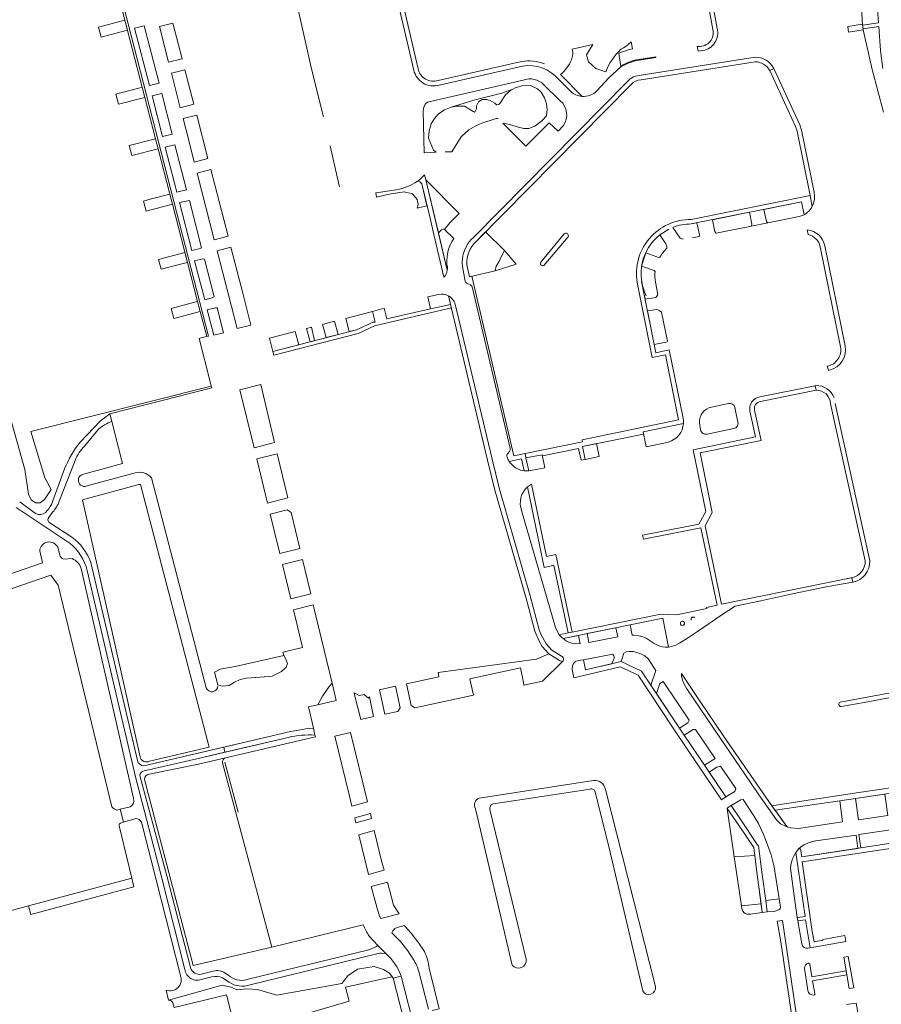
# Model space of a CAD drawing. Header units: metres. Extents: x 209813 to 223847, y 571801 to 587119.
# Tile 465 of 656: x 214012 to 214329, y 581135 to 581497. Entities that reach past the tile are written whole.
import ezdxf

# ---------------------------------------------------------------- set-up
doc = ezdxf.new("R2010")
doc.units = ezdxf.units.M
for name, color, linetype, lineweight in [('B-RO-GK-BESCHOEIING-G', 8, 'GK-BESCHOEIING', 0), ('B-RO-GR-BEPLANTING_CULTUUR_BOSPLANTSOEN-GV', 8, 'Continuous', 0), ('B-RO-GR-BEPLANTING_CULTUUR_HEESTERS-GV', 8, 'Continuous', 0), ('B-RO-GR-BEPLANTING_CULTUUR_ROOS-GV', 8, 'Continuous', 0), ('B-RO-GR-BOS_GEMENGD-GV', 8, 'Continuous', 0), ('B-RO-GR-GRAS-GV', 8, 'Continuous', 0), ('B-RO-KW-KUNSTWERK_DEK-GV', 8, 'Continuous', 0), ('B-RO-OG-TERREIN_CULTUURSCHEIDING-GV', 8, 'Continuous', 0), ('B-RO-OG-WATER_GREPPEL-GV', 8, 'Continuous', 0), ('B-RO-VH-VERHARDING_HALFVERHARDING-GV', 8, 'Continuous', 0), ('B-RO-VH-VERHARDING_OPEN-GV', 8, 'Continuous', 0), ('B-RO-VH-VERHARDING_TEGEL-GV', 8, 'Continuous', 0)]:
    doc.layers.add(name, color=color, linetype=linetype, lineweight=lineweight)
doc.linetypes.add('GK-BESCHOEIING', pattern='A,30,-5,[1,NLCS.shx,S=1,R=0,X=0,Y=0],-5', length=40)

msp = doc.modelspace()

# ---------------------------------------------------------------- linework, layer by layer
at = {"layer": 'B-RO-GK-BESCHOEIING-G', "flags": 128}
for points in [[(214101.922, 581554.83), (214103.094, 581549.214), (214107.988, 581529.627), (214113.045, 581508.426), (214119.262, 581480.837), (214121.562, 581471.371), (214124.036, 581461.682)], [(214188.338, 581460.972), (214187.502, 581460.98), (214182.297, 581459.305), (214180.024, 581458.3), (214177.486, 581456.806), (214174.72, 581454.303), (214171.178, 581448.721), (214168.726, 581448.779)], [(214129.928, 581435.837), (214129.107, 581439.502), (214126.503, 581450.927)], [(214079.537, 581380.357), (214081.097, 581380.779)], [(214082.285, 581364.023), (214078.262, 581380.012), (214079.537, 581380.357)], [(214082.678, 581362.46), (214082.285, 581364.023)], [(214092.643, 581205.623), (214087.724, 581224.017)]]:
    msp.add_lwpolyline(points, dxfattribs=at)
at = {"layer": 'B-RO-GR-BEPLANTING_CULTUUR_BOSPLANTSOEN-GV', "flags": 128}
msp.add_lwpolyline([(214304.404, 581574.892), (214307.741, 581557.95), (214321.845, 581503.266), (214322.281, 581495.736), (214322.333, 581495.4), (214328.2, 581496.249), (214327.888, 581501.162), (214328.029, 581504.384), (214327.905, 581505.831), (214327.328, 581508.217), (214326.962, 581509.196), (214325.617, 581511.511), (214324.718, 581512.713), (214322.528, 581516.446), (214320.983, 581519.994), (214317.311, 581531.091), (214312.407, 581550.652), (214307.141, 581573.395), (214306.744, 581575.419)], close=True, dxfattribs=at)
msp.add_lwpolyline([(214068.609, 581135.445), (214069.022, 581133.812), (214088.276, 581138.456), (214092.01, 581123.949), (214133.413, 581136.062), (214132.097, 581141.271), (214149.277, 581145.098), (214148.25, 581146.46), (214146.052, 581147.754), (214142.687, 581148.849), (214136.487, 581147.82), (214132.94, 581145.465), (214130.718, 581142.645), (214106.85, 581138.292), (214099.752, 581140.377), (214095.641, 581140.602), (214092.261, 581140.32), (214089.895, 581141.222), (214086.797, 581141.955), (214067.051, 581136.522)], dxfattribs=at)
at = {"layer": 'B-RO-GR-BEPLANTING_CULTUUR_BOSPLANTSOEN-GV'}
msp.add_lwpolyline([(214067.051, 581136.522, -0.319999), (214068.609, 581135.445)], format="xyb", dxfattribs=at)
at = {"layer": 'B-RO-GR-BEPLANTING_CULTUUR_HEESTERS-GV', "flags": 128}
for points in [[(214300.835, 581425.562), (214299.879, 581430.32), (214286.025, 581427.546), (214286.999, 581423.079), (214287.432, 581422.604), (214299.021, 581424.922)], [(214280.747, 581426.489), (214267.116, 581423.759), (214267.732, 581420.496), (214268.032, 581419.387), (214268.491, 581418.815), (214281.507, 581421.419), (214281.556, 581422.149)], [(214187.119, 581404.957), (214194.88, 581407.34), (214190.575, 581412.437), (214189.34, 581410.1), (214188.64, 581408.43), (214187.538, 581406.594)], [(214142.065, 581389.995), (214132.279, 581387.444), (214133.403, 581382.544), (214136.204, 581383.269), (214142.313, 581385.98), (214143.014, 581386.087)], [(214245.704, 581377.856), (214250.103, 581378.627), (214250.405, 581378.795), (214250.54, 581378.985), (214248.359, 581389.771), (214247.488, 581390.355), (214246.649, 581390.658), (214243.22, 581390.196)], [(214125.041, 581380.381), (214129.475, 581381.528), (214128.12, 581386.36), (214123.663, 581385.201)], [(214104.13, 581380.162), (214105.36, 581375.288), (214114.9, 581377.756), (214113.596, 581382.604)], [(214117.824, 581383.695), (214119.139, 581378.853), (214120.768, 581379.275), (214119.544, 581384.139)], [(214224.484, 581341.318), (214219.259, 581340.242), (214220.245, 581335.539), (214225.424, 581336.591)], [(214198.505, 581336.063), (214199.53, 581331.32), (214200.294, 581331.443), (214205.45, 581332.469), (214204.437, 581337.254)], [(214236.82, 581274.588), (214237.606, 581270.856), (214238.232, 581270.831), (214239.998, 581270.592), (214241.458, 581270.199), (214242.712, 581269.676), (214245.654, 581267.801), (214247.725, 581266.798), (214248.749, 581266.536), (214249.719, 581266.438), (214250.897, 581266.443), (214248.822, 581277.023)], [(214221.687, 581268.071), (214232.268, 581270.26), (214231.581, 581273.524), (214220.991, 581271.375)], [(214213.961, 581268.359), (214214.376, 581268.144), (214215.433, 581267.85), (214216.73, 581267.697), (214218.461, 581267.666), (214217.816, 581270.731), (214212.15, 581269.581), (214213.406, 581268.646)], [(214109.404, 581263.388), (214091.53, 581259.257), (214085.989, 581258.249), (214083.954, 581257.172), (214085.161, 581252.488), (214086.829, 581252.097), (214089.299, 581252.298), (214091.302, 581253.5), (214093.338, 581254.501), (214095.707, 581254.935), (214102.316, 581255.536), (214105.153, 581255.67), (214108.557, 581257.473), (214110.26, 581259.009), (214110.727, 581260.411), (214110.059, 581262.248)], [(214197.43, 581253.977), (214197.77, 581252.462), (214204.549, 581253.885), (214211.975, 581261.1), (214210.831, 581261.543), (214206.908, 581264.01), (214202.323, 581262.047), (214166.145, 581257.08), (214166.506, 581255.519), (214154.606, 581252.905), (214156.274, 581244.92), (214157.586, 581244.102), (214179.195, 581248.749), (214177.88, 581254.748), (214196.437, 581258.81)], [(214127.161, 581253.193), (214126.058, 581251.92), (214123.712, 581248.333), (214121.987, 581245.204), (214128.73, 581246.723)], [(214146.523, 581241.722), (214151.407, 581242.773), (214152.283, 581244.074), (214150.569, 581252.018), (214144.591, 581250.705)], [(214140.899, 581248.063), (214140.554, 581247.664), (214138.945, 581248.952), (214137.11, 581248.63), (214135.303, 581249.607), (214135.514, 581248.325), (214137.7, 581239.825), (214142.451, 581240.847)], [(214133.453, 581212.101), (214134.465, 581207.909), (214140.173, 581209.478), (214134.005, 581234.979), (214128.248, 581233.665)], [(214275.123, 581189.186), (214282.707, 581189.72), (214282.339, 581192.618), (214276.897, 581200.613), (214272.519, 581206.964), (214272.731, 581205.327)], [(214141.256, 581205.159), (214135.51, 581203.579), (214135.957, 581201.726), (214141.651, 581203.292)], [(214140.548, 581182.701), (214146.374, 581184.303), (214145.411, 581187.708), (214142.717, 581198.876), (214137.022, 581197.311)], [(214141.614, 581178.279), (214143.634, 581170.692), (214144.674, 581167.446), (214145.123, 581166.563), (214151.815, 581168.227), (214149.778, 581171.405), (214147.534, 581179.907)], [(214284.995, 581171.979), (214277.778, 581171.143), (214277.918, 581170.185), (214278.163, 581169.488), (214278.65, 581168.755), (214279.122, 581168.363), (214279.885, 581168.075), (214281.079, 581168.12), (214285.422, 581168.705)], [(214287.262, 581168.925), (214289.961, 581169.158), (214291.102, 581169.558), (214291.747, 581169.841), (214292.025, 581170.172), (214292.124, 581170.694), (214291.624, 581173.802), (214286.711, 581173.163)], [(214149.662, 581144.587), (214164.537, 581086.664), (214167.461, 581087.28), (214152.553, 581145.329)]]:
    msp.add_lwpolyline(points, close=True, dxfattribs=at)
at = {"layer": 'B-RO-GR-BEPLANTING_CULTUUR_HEESTERS-GV'}
for points in [[(214259.231, 581422.18, 0.0928722), (214252.571, 581420.94)], [(214247.794, 581409.938, -0.0744267), (214250.369, 581413.223)], [(214246.128, 581400.807, -0.0722564), (214246.063, 581404.696)], [(214250.947, 581341.921, 0.3182053), (214256.443, 581348.766)], [(214192.35, 581334.777, 0.2275619), (214197.839, 581331.328)], [(214162.885, 581148.224, 0.0785886), (214161.164, 581154.34)], [(214157.012, 581151.553, -0.0778074), (214159.084, 581147.056)], [(214302.384, 581150.087, 0.3583276), (214300.975, 581148.196)], [(214302.926, 581149.723, 0.4154572), (214302.384, 581150.087)], [(214302.158, 581140.001, 0.4128397), (214304.466, 581138.347)], [(214304.466, 581138.347, 0.4514077), (214304.837, 581138.87)]]:
    msp.add_lwpolyline(points, format="xyb", dxfattribs=at)
at = {"layer": 'B-RO-GR-BEPLANTING_CULTUUR_HEESTERS-GV', "flags": 128}
for points in [[(214252.571, 581420.94), (214255.224, 581416.973), (214256.393, 581416.592)], [(214259.777, 581417.072), (214262.264, 581417.569), (214262.303, 581418.188), (214261.335, 581422.601), (214259.231, 581422.18)], [(214250.369, 581413.223), (214250.354, 581413.995), (214249.986, 581414.92), (214247.773, 581418.191)], [(214242.572, 581411.613), (214246.635, 581410.056), (214247.323, 581409.903), (214247.794, 581409.938)], [(214246.063, 581404.696), (214245.702, 581405.103), (214241.06, 581406.699)], [(214241.054, 581400.956), (214242.345, 581394.543), (214246.254, 581395.11), (214246.709, 581395.629), (214246.961, 581396.032), (214247.052, 581396.237), (214246.128, 581400.807)], [(214256.443, 581348.766), (214241.567, 581345.64), (214242.702, 581340.208), (214250.947, 581341.921)], [(214161.164, 581154.34), (214159.104, 581157.5), (214156.252, 581161.169), (214153.968, 581163.653), (214153.818, 581163.972), (214151.092, 581163.226), (214150.266, 581162.815), (214149.58, 581161.991), (214149.207, 581161.309), (214152.305, 581158.1), (214155.029, 581154.596), (214157.012, 581151.553)], [(214316.285, 581147.214), (214303.734, 581145.037), (214302.926, 581149.723)], [(214159.084, 581147.056), (214162.664, 581133.125)], [(214163.938, 581132.615), (214166.554, 581133.334), (214162.885, 581148.224)], [(214300.975, 581148.196), (214302.158, 581140.001)], [(214304.837, 581138.87), (214303.98, 581143.57), (214316.514, 581145.752), (214316.285, 581147.214)]]:
    msp.add_lwpolyline(points, dxfattribs=at)
at = {"layer": 'B-RO-GR-BEPLANTING_CULTUUR_ROOS-GV', "flags": 128}
for points in [[(214058.074, 581495.169), (214054.504, 581494.27), (214059.95, 581473.156), (214063.511, 581474.012)], [(214068.365, 581455.189), (214064.497, 581470.185), (214060.929, 581469.362), (214064.806, 581454.331)], [(214073.639, 581434.742), (214069.359, 581451.335), (214065.808, 581450.446), (214070.077, 581433.899)], [(214074.661, 581430.78), (214071.052, 581430.122), (214075.628, 581412.396), (214078.608, 581413.153), (214079.132, 581413.451)], [(214080.233, 581409.183), (214079.659, 581409.339), (214076.606, 581408.609), (214080.314, 581394.247), (214083.075, 581394.974), (214083.808, 581395.325)], [(214087.206, 581382.157), (214084.854, 581391.273), (214084.227, 581391.31), (214081.25, 581390.621), (214083.661, 581381.283)]]:
    msp.add_lwpolyline(points, close=True, dxfattribs=at)
for points in [[(214166.313, 581396.285), (214162.44, 581395.364), (214163.352, 581390.999), (214170.766, 581392.574)], [(214170.766, 581392.574), (214170.024, 581395.699)]]:
    msp.add_lwpolyline(points, dxfattribs=at)
at = {"layer": 'B-RO-GR-BEPLANTING_CULTUUR_ROOS-GV'}
msp.add_lwpolyline([(214170.024, 581395.699, 0.177799), (214166.313, 581396.285)], format="xyb", dxfattribs=at)
at = {"layer": 'B-RO-GR-BOS_GEMENGD-GV'}
for points in [[(214056.514, 581226.072, 0.4947421), (214060.054, 581224.42)], [(214086.901, 581223.797, -0.4109845), (214087.979, 581225.635)], [(214059.846, 581219.664, 0.3825432), (214058.136, 581217.727)]]:
    msp.add_lwpolyline(points, format="xyb", dxfattribs=at)
at = {"layer": 'B-RO-GR-BOS_GEMENGD-GV', "flags": 128}
for points in [[(214087.979, 581225.635), (214078.026, 581223.303), (214059.846, 581219.664)], [(214058.136, 581217.727), (214076.127, 581149.262), (214105.024, 581156.028), (214086.901, 581223.797)]]:
    msp.add_lwpolyline(points, dxfattribs=at)
at = {"layer": 'B-RO-GR-GRAS-GV', "flags": 128}
for points in [[(214193.634, 581471.787), (214189.625, 581470.363), (214179.779, 581467.859), (214170.947, 581465.21), (214173.098, 581465.561), (214175.917, 581465.538), (214179.116, 581463.568), (214179.601, 581463.389), (214179.842, 581463.537), (214180.3, 581464.507), (214180.359, 581465.69), (214181.095, 581467.146), (214182.419, 581468.054), (214184.1, 581468.048), (214185.373, 581467.614), (214187.015, 581466.633), (214187.63, 581466.051), (214187.777, 581465.992), (214188.568, 581466.221), (214188.952, 581466.525), (214190.975, 581469.71), (214192.784, 581471.272)], [(214054.258, 581178.172), (214053.486, 581181.401), (214015.471, 581171.19), (214016.332, 581167.985)]]:
    msp.add_lwpolyline(points, close=True, dxfattribs=at)
for points in [[(214046.172, 581207.627), (214026.361, 581289.199), (214023.693, 581292.97), (213994.444, 581282.85)], [(213991.074, 581284.071), (213980.381, 581280.985), (214008.712, 581169.375), (214015.471, 581171.19)], [(214049.667, 581201.77), (214050.387, 581201.977), (214049.191, 581206.761), (214048.015, 581206.463)], [(214053.486, 581181.401), (214048.894, 581200.599)]]:
    msp.add_lwpolyline(points, dxfattribs=at)
at = {"layer": 'B-RO-GR-GRAS-GV'}
for points in [[(214048.015, 581206.463, -0.1692763), (214046.172, 581207.627)], [(214048.894, 581200.599, -0.4362531), (214049.667, 581201.77)]]:
    msp.add_lwpolyline(points, format="xyb", dxfattribs=at)
at = {"layer": 'B-RO-KW-KUNSTWERK_DEK-GV', "flags": 128}
for points in [[(214041.296, 581494.628), (214042.237, 581490.978), (214051.891, 581493.522), (214050.942, 581497.161)], [(214322.609, 581493.611), (214322.281, 581495.736), (214316.896, 581494.922), (214317.229, 581492.798)], [(214055.576, 581472.037), (214047.669, 581469.974), (214048.594, 581466.325), (214058.282, 581468.783), (214057.313, 581472.49)], [(214063.141, 581449.855), (214062.172, 581453.539), (214052.523, 581451.068), (214053.474, 581447.368)], [(214060.261, 581431.274), (214057.779, 581430.611), (214058.772, 581426.928), (214068.414, 581429.506), (214067.427, 581433.189)], [(214072.414, 581407.613), (214074.027, 581408.031), (214073.062, 581411.72), (214063.362, 581409.164), (214064.301, 581405.512)], [(214076.175, 581393.224), (214067.984, 581391.071), (214068.977, 581387.392), (214078.602, 581389.952), (214077.626, 581393.605)]]:
    msp.add_lwpolyline(points, close=True, dxfattribs=at)
at = {"layer": 'B-RO-OG-TERREIN_CULTUURSCHEIDING-GV', "flags": 128}
for points in [[(214042.394, 581530.546), (214045.888, 581516.868), (214046.877, 581513.182), (214050.942, 581497.161), (214058.282, 581468.783), (214062.172, 581453.539), (214063.141, 581449.855), (214067.427, 581433.189), (214068.414, 581429.506), (214074.027, 581408.031), (214077.626, 581393.605), (214081.097, 581380.779), (214081.766, 581380.9), (214067.795, 581434.708), (214043.183, 581530.788), (214049.259, 581532.334), (214050.445, 581535.217), (214052.11, 581537.921), (214054.991, 581541.646), (214055.576, 581542.896)], [(214329.772, 581479.414), (214328.972, 581485.991), (214328.29, 581494.835), (214322.544, 581494.028), (214322.609, 581493.611), (214325.887, 581479.101), (214329.993, 581463.373)], [(214227.854, 581478.224), (214224.166, 581479.397), (214221.568, 581481.811), (214220.828, 581484.46), (214223.06, 581488.225), (214215.539, 581486.545)], [(214233.436, 581480.056), (214232.666, 581485.005), (214236.503, 581486.469), (214237.643, 581486.658), (214237.237, 581489.285)], [(214224.63, 581471.144), (214229.039, 581475.921), (214233.436, 581480.056)], [(214197.486, 581475.111), (214162.277, 581466.979)], [(214170.947, 581465.21), (214179.779, 581467.859), (214189.625, 581470.363), (214193.634, 581471.787), (214194.484, 581472.302), (214196.961, 581473.09), (214200.132, 581473.172), (214202.785, 581471.966), (214204.081, 581470.643), (214205.332, 581468.632), (214206.033, 581466.353), (214206.299, 581464.308), (214206.061, 581462.033), (214204.388, 581460.103), (214201.826, 581458.186), (214199.597, 581457.379), (214197.672, 581457.355), (214195.304, 581457.883), (214192.588, 581458.789), (214189.977, 581459.326), (214198.448, 581450.818), (214207.053, 581459.421), (214210.304, 581456.308), (214212.37, 581458.393)], [(214211.138, 581467.537), (214205.103, 581473.4)], [(214160.735, 581463.763), (214161.059, 581448.361), (214165.456, 581448.6), (214164.43, 581449.401), (214162.619, 581453.749), (214162.834, 581456.469), (214163.596, 581459.104), (214164.799, 581461.065), (214166.155, 581462.56), (214168.591, 581464.249), (214170.947, 581465.21)], [(214143.475, 581432.039), (214148.15, 581433.186), (214153.687, 581433.982), (214156.737, 581433.318), (214158.528, 581431.228), (214158.793, 581429.337), (214158.466, 581428.027), (214162.092, 581428.907), (214160.152, 581436.939), (214159.521, 581437.709), (214158.553, 581437.912)], [(214168.547, 581420.09), (214170.55, 581422.591), (214173.976, 581426.032), (214161.657, 581438.474), (214166.283, 581418.975), (214167.042, 581419.673)], [(214150.902, 581434.81), (214143.285, 581433.614), (214143.475, 581432.039)], [(214166.283, 581418.975), (214169.549, 581405.208)], [(214171.97, 581416.88), (214168.547, 581420.09), (214168.416, 581420.306), (214168.001, 581420.24), (214167.446, 581419.978), (214167.042, 581419.673)], [(214176.984, 581406.042), (214177.68, 581402.693), (214187.119, 581404.957), (214187.538, 581406.594), (214188.64, 581408.43), (214189.34, 581410.1), (214190.575, 581412.437), (214183.641, 581419.287), (214179.349, 581414.837)], [(214034.587, 581341.952), (214041.95, 581349.699), (214045.351, 581352.302), (214082.876, 581361.89), (214082.678, 581362.46), (214016.301, 581345.746), (214021.435, 581328.776), (214023.812, 581324.415), (214021.369, 581320.763), (214019.826, 581319.482), (214018.019, 581319.484), (214016.526, 581320.585), (214015.543, 581322.76), (214014.19, 581331.831), (214008.248, 581352.838)], [(214035.399, 581330.006), (214050.036, 581333.953), (214046.116, 581349.467)], [(214041.21, 581346.599), (214036.165, 581340.571)], [(214032.597, 581335.143), (214026.828, 581320.157)], [(214023.991, 581318.917), (214028.756, 581332.023)], [(214054.671, 581330.525), (214037.016, 581325.764)], [(214080.862, 581251.444), (214060.683, 581328.78)], [(214056.514, 581226.072), (214035.385, 581320.663), (214056.114, 581326.253), (214056.401, 581326.28), (214056.697, 581326.231), (214081.921, 581229.56), (214060.054, 581224.42)], [(214213.998, 581271.626), (214208.762, 581296.533), (214205.191, 581295.778), (214199.124, 581325.455)], [(214196.915, 581316.709), (214209.385, 581273.584), (214209.81, 581272.549), (214210.772, 581270.971), (214213.998, 581271.626)], [(214022.909, 581312.471), (214031.443, 581306.892)], [(213992.824, 581287.837), (214020.612, 581297.491), (214019.615, 581301.863)], [(214026.236, 581303.197), (214026.978, 581300.429)], [(214028.433, 581298.825), (214031.511, 581299.012)], [(214038.443, 581297.534), (214055.561, 581224.654)], [(214034.905, 581295.38), (214054.15, 581210.809)], [(214072.974, 581147.764), (214064.497, 581181.363), (214054.904, 581218.616), (214037.077, 581294.606)], [(214120.28, 581236.644), (214118.53, 581244.425), (214121.987, 581245.204), (214123.712, 581248.333), (214126.058, 581251.92), (214127.161, 581253.193), (214120.278, 581282.025), (214112.946, 581280.154), (214116.307, 581266.311), (214109.118, 581264.566), (214109.404, 581263.388), (214110.059, 581262.248), (214110.727, 581260.411), (214110.26, 581259.009), (214108.557, 581257.473), (214105.153, 581255.67), (214099.178, 581255.269), (214095.707, 581254.935), (214093.338, 581254.501), (214091.302, 581253.5), (214089.299, 581252.298), (214086.829, 581252.097), (214085.161, 581252.488)], [(214057.912, 581222.722), (214109.308, 581234.806)], [(214110.992, 581233.184), (214077.362, 581225.305), (214058.081, 581220.823)], [(214059.846, 581219.664), (214078.026, 581223.303), (214121.016, 581233.375), (214120.875, 581234.001)], [(214138.581, 581164.183), (214105.024, 581156.028), (214076.127, 581149.262), (214058.136, 581217.727)], [(214052.847, 581207.689), (214049.191, 581206.761), (214050.387, 581201.977), (214054.925, 581203.278)], [(214057.112, 581201.956), (214071.353, 581145.558)], [(214302.324, 581155.598), (214303.015, 581155.721), (214301.305, 581166.045), (214298.535, 581165.691)], [(214298.535, 581165.691), (214300.009, 581157.215)], [(214144.037, 581156.582), (214140.798, 581160.084)], [(214143.643, 581153.549), (214097.015, 581142.109)], [(214147.038, 581153.561), (214145.88, 581153.655)], [(214066.14, 581140.14), (214067.051, 581136.522), (214086.797, 581141.955), (214089.895, 581141.222), (214092.261, 581140.32), (214095.641, 581140.602), (214099.752, 581140.377), (214106.85, 581138.292), (214130.718, 581142.645), (214132.94, 581145.465), (214136.487, 581147.82), (214142.687, 581148.849), (214146.052, 581147.754), (214148.25, 581146.46), (214149.662, 581144.587), (214152.553, 581145.329)], [(214089.264, 581143.106), (214086.853, 581144.635)]]:
    msp.add_lwpolyline(points, dxfattribs=at)
for points in [[(214068.611, 581496.132), (214063.626, 581494.842), (214067.001, 581481.72), (214072.005, 581483.015)], [(214073.057, 581478.949), (214068.046, 581477.652), (214071.308, 581464.96), (214076.34, 581466.262)], [(214074.42, 581452.854), (214076.443, 581444.987), (214081.506, 581446.297), (214077.371, 581462.276), (214072.333, 581460.973)], [(214082.555, 581442.242), (214077.487, 581440.931), (214083.803, 581416.39), (214088.902, 581417.71)], [(214089.954, 581413.645), (214084.849, 581412.324), (214092.234, 581383.666), (214097.274, 581384.947), (214094.345, 581396.728)], [(214098.462, 581339.806), (214106.014, 581341.733), (214100.905, 581363.092), (214093.281, 581361.147)], [(214103.405, 581319.448), (214110.888, 581321.357), (214107.001, 581337.608), (214099.463, 581335.685)], [(214104.385, 581315.413), (214107.921, 581300.847), (214115.338, 581302.739), (214112.169, 581316), (214110.673, 581317.017)], [(214111.958, 581284.22), (214119.307, 581286.095), (214116.294, 581298.731), (214108.894, 581296.843)], [(214244.487, 581252.398), (214246.286, 581257.767), (214243.456, 581262.074), (214242.234, 581263.177), (214240.798, 581263.961), (214239.285, 581264.492), (214237.94, 581264.82), (214236.415, 581264.842), (214235.315, 581264.689), (214234.575, 581264.165), (214234.448, 581263.873), (214233.565, 581261.09), (214241.026, 581257.611)], [(214230.048, 581260.22), (214230.921, 581262.355), (214230.946, 581262.787), (214230.831, 581263.219), (214230.428, 581263.788), (214219.664, 581261.697), (214220.401, 581258.118)], [(214248.955, 581253.767), (214247.709, 581252.993), (214246.495, 581249.372), (214254.996, 581236.567), (214258.096, 581238.563), (214258.547, 581239.522)], [(214264.201, 581222.929), (214268.097, 581225.476), (214260.847, 581236.138), (214260.078, 581236.086), (214256.686, 581234.011)], [(214265.916, 581220.424), (214272.076, 581211.265), (214275.379, 581213.238), (214275.687, 581214.347), (214270.073, 581222.553), (214268.701, 581222.179)], [(214319.732, 581210.703), (214320.902, 581202.87), (214331.687, 581204.39), (214330.542, 581212.318)], [(214274.062, 581208.115), (214277.801, 581202.421), (214283.614, 581193.806), (214284.112, 581193.327), (214285.466, 581182.732), (214286.711, 581173.163), (214291.624, 581173.802), (214289.767, 581185.536), (214288.664, 581189.962), (214286.948, 581194.637), (214285.956, 581197.45), (214284.015, 581201.554), (214282.336, 581204.287), (214278.446, 581210.321), (214277.554, 581210.178)], [(214290.134, 581206.361), (214294.456, 581200.37), (214294.905, 581200.204), (214295.96, 581199.917), (214298.741, 581199.716), (214299.668, 581199.746), (214304.451, 581200.572), (214314.985, 581202.057), (214313.998, 581209.85)], [(214320.996, 581197.417), (214321.698, 581192.511), (214339.989, 581195.329), (214340.025, 581196.006), (214339.364, 581200.775), (214338.761, 581200.567), (214332.648, 581199.163)], [(214320.636, 581192.348), (214319.934, 581197.262), (214305.181, 581195.129), (214303.913, 581194.856), (214302.48, 581194.43), (214300.858, 581193.697), (214299.683, 581192.903), (214298.823, 581192.112), (214299.496, 581192.203), (214299.957, 581189.172)], [(214277.778, 581171.143), (214284.995, 581171.979), (214283.614, 581182.57), (214282.707, 581189.72), (214275.123, 581189.186), (214276.347, 581180.969)], [(214298.34, 581166.868), (214301.196, 581167.213), (214297.797, 581190.823), (214297.161, 581189.716), (214296.622, 581188.532), (214296.159, 581187.221), (214295.898, 581186.128), (214295.828, 581185.073), (214296.797, 581177.537)]]:
    msp.add_lwpolyline(points, close=True, dxfattribs=at)
at = {"layer": 'B-RO-OG-TERREIN_CULTUURSCHEIDING-GV'}
for points in [[(214215.539, 581486.545, -0.157254), (214215.25, 581482.583)], [(214233.362, 581486.513, 0.0969263), (214227.854, 581478.224)], [(214237.237, 581489.285, -0.1030864), (214233.362, 581486.513)], [(214215.25, 581482.583, -0.1167069), (214211.186, 581477.191)], [(214205.103, 581473.4, 0.3036469), (214197.486, 581475.111)], [(214219.131, 581469.152, 0.2156391), (214224.63, 581471.144)], [(214162.277, 581466.979, 0.2753985), (214160.735, 581463.763)], [(214212.37, 581458.393, 0.3724717), (214211.138, 581467.537)], [(214158.553, 581437.912, -0.1071092), (214150.902, 581434.81)], [(214169.436, 581407.447, -0.1625919), (214171.97, 581416.88)], [(214169.549, 581405.208, 0.0987013), (214169.436, 581407.447)], [(214046.116, 581349.467, 0.1094902), (214041.21, 581346.599)], [(214028.756, 581332.023, -0.0807609), (214034.587, 581341.952)], [(214036.165, 581340.571, 0.0869345), (214032.597, 581335.143)], [(214060.683, 581328.78, 0.302167), (214054.671, 581330.525)], [(214199.124, 581325.455, 0.312908), (214196.915, 581316.709)], [(214026.828, 581320.157, -0.0881216), (214024.362, 581316.067)], [(214022.932, 581314.19, 0.3915067), (214022.909, 581312.471)], [(214019.615, 581301.863, -0.7688089), (214026.236, 581303.197)], [(214031.443, 581306.892, -0.1527247), (214038.443, 581297.534)], [(214037.077, 581294.606, 0.1546148), (214030.847, 581304.6)], [(214026.978, 581300.429, 0.2755476), (214028.433, 581298.825)], [(214031.511, 581299.012, -0.2140671), (214034.905, 581295.38)], [(214054.15, 581210.809, -0.3703792), (214052.847, 581207.689)], [(214054.925, 581203.278, -0.3046109), (214057.112, 581201.956)], [(214140.798, 581160.084, -0.0354641), (214138.581, 581164.183)], [(214300.009, 581157.215, 0.4447197), (214302.324, 581155.598)], [(214145.88, 581153.655, 0.1055369), (214143.643, 581153.549)], [(214152.553, 581145.329, 0.1238596), (214147.038, 581153.561)], [(214074.909, 581148.933, 0.3491745), (214078.523, 581145.952)], [(214071.353, 581145.558, -0.6626795), (214066.14, 581140.14)], [(214079.491, 581144.216, -0.4958968), (214072.974, 581147.764)], [(214086.853, 581144.635, 0.1659967), (214082.968, 581145.104)], [(214083.462, 581147.177, -0.2259409), (214087.834, 581146.455)], [(214097.015, 581142.109, -0.2385689), (214089.264, 581143.106)]]:
    msp.add_lwpolyline(points, format="xyb", dxfattribs=at)
for centre, radius, start, end in [((214036.087, 581327.839), 2.273, 107.61717, 292.20848), ((214082.949, 581252.192), 2.217, 199.70772, 0.96341)]:
    msp.add_arc(centre, radius, start, end, dxfattribs=at)
at = {"layer": 'B-RO-OG-WATER_GREPPEL-GV', "flags": 128}
for points in [[(214212.555, 581418.498), (214203.956, 581408.099)], [(214205.086, 581406.954), (214213.982, 581417.504)], [(214341.224, 581251.219), (214314.143, 581246.192)], [(214322.939, 581246.033), (214341.795, 581249.569)], [(214314.429, 581244.564), (214322.939, 581246.033)], [(214223.3, 581217.357), (214181.275, 581210.85)], [(214186.529, 581208.74), (214222.135, 581214.177)], [(214223.944, 581213.072), (214228.955, 581193.02), (214241.46, 581139.851)], [(214246.167, 581141.446), (214227.744, 581214.005)], [(214179.919, 581206.923), (214193.441, 581149.396)], [(214198.541, 581151.593), (214185.237, 581206.672)]]:
    msp.add_lwpolyline(points, dxfattribs=at)
at = {"layer": 'B-RO-OG-WATER_GREPPEL-GV'}
for points in [[(214213.982, 581417.504, 0.9398459), (214212.555, 581418.498)], [(214203.956, 581408.099, 0.8039438), (214205.086, 581406.954)], [(214314.143, 581246.192, 0.8040972), (214314.429, 581244.564)], [(214222.135, 581214.177, -0.4794386), (214223.944, 581213.072)], [(214227.744, 581214.005, 0.3930013), (214223.3, 581217.357)], [(214181.275, 581210.85, 0.4292428), (214179.919, 581206.923)], [(214185.237, 581206.672, -0.4376633), (214186.529, 581208.74)], [(214193.441, 581149.396, 0.7956547), (214198.541, 581151.593)], [(214241.46, 581139.851, 0.8350716), (214246.167, 581141.446)]]:
    msp.add_lwpolyline(points, format="xyb", dxfattribs=at)
at = {"layer": 'B-RO-VH-VERHARDING_HALFVERHARDING-GV', "flags": 128}
for points in [[(214327.888, 581501.162), (214328.2, 581496.249), (214322.333, 581495.4), (214322.544, 581494.028), (214328.29, 581494.835), (214328.972, 581485.991), (214329.772, 581479.414)], [(214046.116, 581349.467), (214045.359, 581352.274), (214041.95, 581349.699), (214034.587, 581341.952)], [(214018.119, 581315.605), (214012.249, 581319.851)], [(214010.925, 581317.801), (214030.847, 581304.6)], [(214022.932, 581314.19), (214024.362, 581316.067)], [(214120.875, 581234.001), (214120.28, 581236.644)], [(214109.308, 581234.806), (214087.321, 581229.637), (214087.682, 581227.723), (214110.992, 581233.184)], [(214087.321, 581229.637), (214057.912, 581222.722)], [(214058.081, 581220.823), (214077.362, 581225.305), (214087.682, 581227.723)], [(214074.909, 581148.933), (214066.408, 581182.19), (214056.452, 581219.145)], [(214145.88, 581153.655), (214147.038, 581153.561), (214144.037, 581156.582)], [(214140.757, 581155.035), (214095.803, 581144.065)], [(214083.462, 581147.177), (214078.523, 581145.952)], [(214089.156, 581145.568), (214087.834, 581146.455)], [(214079.491, 581144.216), (214082.968, 581145.104)]]:
    msp.add_lwpolyline(points, dxfattribs=at)
at = {"layer": 'B-RO-VH-VERHARDING_HALFVERHARDING-GV'}
for points in [[(214021.719, 581316.004, -0.3363822), (214018.119, 581315.605)], [(214023.991, 581318.917, -0.0695857), (214021.719, 581316.004)], [(214256.743, 581275.654, 0.8929023), (214255.37, 581274.848)], [(214120.28, 581236.644, 0.0300872), (214109.308, 581234.806)], [(214110.992, 581233.184, -0.0814568), (214120.875, 581234.001)], [(214057.912, 581222.722, -0.3471759), (214055.561, 581224.654)], [(214056.452, 581219.145, -0.3825322), (214058.081, 581220.823)], [(214144.037, 581156.582, -0.0458932), (214140.757, 581155.035)], [(214095.803, 581144.065, -0.2685869), (214089.156, 581145.568)]]:
    msp.add_lwpolyline(points, format="xyb", dxfattribs=at)
at = {"layer": 'B-RO-VH-VERHARDING_OPEN-GV', "flags": 128}
msp.add_lwpolyline([(214233.382, 581480.401), (214233.436, 581480.056), (214236.161, 581481.371), (214238.653, 581482.239), (214246.277, 581483.443), (214246.233, 581483.73), (214238.442, 581482.525), (214235.932, 581481.68)], close=True, dxfattribs=at)
at = {"layer": 'B-RO-VH-VERHARDING_TEGEL-GV', "flags": 128}
for points in [[(214260.915, 581539.77), (214257.895, 581555.959), (214263.022, 581556.915), (214262.717, 581558.587), (214257.584, 581557.63), (214256.785, 581561.921), (214255.107, 581561.656), (214259.548, 581536.371), (214267.273, 581493.776)], [(214268.882, 581494.172), (214261.167, 581536.966)], [(214158.875, 581479.24), (214148.636, 581523.09), (214153.237, 581529.716), (214151.004, 581529.219), (214146.855, 581523.245), (214157.22, 581478.853)], [(214262.018, 581487.561), (214261.537, 581487.619), (214261.906, 581485.751), (214263.597, 581486.001)], [(214282.811, 581483.593), (214240.848, 581476.914)], [(214196.912, 581481.955), (214166.186, 581474.985)], [(214166.562, 581473.327), (214197.288, 581480.297)], [(214240.833, 581475.214), (214282.794, 581481.893)], [(214288.21, 581478.626), (214289.706, 581479.434)], [(214288.21, 581478.626), (214297.69, 581458.112), (214298.226, 581456.318), (214303.007, 581432.68)], [(214304.508, 581433.837), (214299.876, 581456.736), (214299.285, 581458.712), (214289.706, 581479.434)], [(214210.423, 581475.486), (214214.975, 581470.916)], [(214219.131, 581469.152), (214211.186, 581477.191)], [(214235.886, 581474.59), (214179.337, 581417.349)], [(214179.349, 581414.837), (214180.515, 581416.123), (214237.202, 581473.513)], [(214161.657, 581438.474), (214161.229, 581440.28)], [(214158.553, 581437.912), (214159.521, 581437.709), (214160.152, 581436.939), (214163.21, 581424.28), (214164.59, 581418.37), (214168.33, 581402.546)], [(214169.549, 581405.208), (214161.657, 581438.474)], [(214303.824, 581428.641), (214303.007, 581432.68), (214259.233, 581423.881)], [(214259.231, 581422.18), (214299.879, 581430.32), (214300.835, 581425.562)], [(214280.747, 581426.489), (214281.556, 581422.149), (214281.507, 581421.419), (214287.432, 581422.604), (214286.999, 581423.079), (214286.025, 581427.546)], [(214247.773, 581418.191), (214251.083, 581420.288)], [(214302.013, 581420.077), (214302.281, 581418.283)], [(214306.793, 581413.795), (214314.245, 581377.013)], [(214315.94, 581377.37), (214308.492, 581414.139)], [(214241.06, 581406.699), (214242.572, 581411.613)], [(214175.158, 581406.503), (214176.183, 581401.138)], [(214198.181, 581337.649), (214194.1, 581336.816), (214178.571, 581402.935), (214177.68, 581402.693), (214176.984, 581406.042)], [(214176.879, 581400.296), (214178.056, 581399.729)], [(214239.379, 581400.662), (214244.951, 581372.978), (214249.829, 581373.997), (214254.684, 581350.059), (214219.152, 581342.74), (214219.314, 581341.962), (214198.181, 581337.649), (214198.505, 581336.063), (214204.437, 581337.254), (214204.534, 581336.893), (214217.864, 581339.587), (214218.775, 581335.241), (214220.245, 581335.539)], [(214256.166, 581351.307), (214251.182, 581375.812), (214246.342, 581374.801), (214245.704, 581377.856), (214241.054, 581400.956)], [(214170.024, 581395.699), (214184.368, 581335.279), (214187.099, 581324.153), (214198.407, 581284.868), (214201.714, 581272.265), (214203.369, 581268.63), (214204.487, 581266.696), (214206.908, 581264.01), (214210.831, 581261.543), (214211.975, 581261.1)], [(214178.841, 581398.574), (214192.718, 581339.652)], [(214170.766, 581392.574), (214163.352, 581390.999), (214147.343, 581387.207), (214146.364, 581391.234), (214142.065, 581389.995), (214143.014, 581386.087), (214142.313, 581385.98), (214136.204, 581383.269), (214105.36, 581375.288), (214105.707, 581373.909), (214136.724, 581381.919), (214142.84, 581384.675), (214171.054, 581391.362)], [(214211.975, 581261.1), (214212.217, 581261.317), (214212.356, 581261.761), (214212.342, 581262.333), (214211.881, 581262.96), (214211.568, 581263.081), (214208.007, 581265.322), (214205.882, 581267.68), (214204.008, 581271.181), (214203.32, 581272.831), (214200.041, 581285.338), (214188.742, 581324.593), (214186.024, 581335.665), (214172.489, 581392.681)], [(214309.38, 581369.878), (214309.862, 581368.342), (214310.136, 581368.397)], [(214284.817, 581356.813), (214305.216, 581360.992), (214304.881, 581362.636), (214284.566, 581358.494)], [(214305.156, 581362.692), (214304.881, 581362.636)], [(214273.019, 581356.155), (214266.714, 581354.811)], [(214310.563, 581355.989), (214323.305, 581298.132)], [(214325.005, 581298.191), (214312.263, 581356.042)], [(214280.924, 581353.242), (214282.989, 581343.854), (214260.015, 581339.102), (214264.698, 581316.314), (214262.097, 581311.623), (214241.381, 581307.576), (214241.711, 581306.207), (214262.861, 581310.33), (214268.793, 581281.839), (214264.943, 581281.043), (214265.016, 581280.586), (214254.044, 581278.316), (214248.076, 581278.542), (214215.494, 581271.929)], [(214318.407, 581291.977), (214318.107, 581291.927), (214270.397, 581282.208), (214264.381, 581311.102), (214267.07, 581315.951), (214262.56, 581337.892), (214285.019, 581342.538), (214282.584, 581353.607)], [(214276.482, 581349.217), (214275.403, 581354.608)], [(214220.245, 581335.539), (214219.259, 581340.242), (214241.715, 581344.868), (214241.567, 581345.64), (214256.443, 581348.766)], [(214262.298, 581348.983), (214262.771, 581346.354)], [(214265.137, 581344.859), (214274.962, 581346.87)], [(214192.423, 581338.376), (214191.791, 581337.755)], [(214192.35, 581334.777), (214196.889, 581335.725), (214197.839, 581331.328)], [(214199.53, 581331.32), (214198.505, 581336.063)], [(214199.124, 581325.455), (214205.191, 581295.778), (214208.762, 581296.533), (214213.998, 581271.626), (214215.494, 581271.929), (214209.486, 581300.504), (214206.012, 581299.801), (214200.491, 581326.418)], [(214210.772, 581270.971), (214210.943, 581270.706), (214211.706, 581269.932), (214212.15, 581269.581), (214248.822, 581277.023), (214250.897, 581266.443), (214252.057, 581266.662), (214253.593, 581267.161), (214255.001, 581267.862), (214257.944, 581269.735), (214261.597, 581272.18), (214270.576, 581278.268), (214275.509, 581281.541), (214284.941, 581283.46), (214295.933, 581285.974), (214309.516, 581288.706), (214318.731, 581290.309)], [(214318.407, 581291.977), (214318.731, 581290.309)], [(214213.998, 581271.626), (214210.772, 581270.971)], [(214290.134, 581206.361), (214313.998, 581209.85), (214319.732, 581210.703), (214335.16, 581213.016), (214346.045, 581214.7), (214355.13, 581216.07), (214355.372, 581215.26), (214356.35, 581215.822), (214356.373, 581216.166), (214355.332, 581220.554), (214353.917, 581226.234), (214371.574, 581230.408), (214371.207, 581232.005), (214352.493, 581227.5), (214354.751, 581217.795), (214336.812, 581215.234), (214320.914, 581212.863), (214302.379, 581210.032), (214288.906, 581208.004)], [(214344.868, 581196.081), (214299.957, 581189.172), (214299.496, 581192.203), (214298.823, 581192.112), (214298.533, 581191.843), (214297.797, 581190.823), (214301.196, 581167.213), (214298.34, 581166.868), (214298.535, 581165.691), (214301.305, 581166.045), (214303.015, 581155.721), (214316.222, 581158.064), (214315.825, 581160.281), (214307.694, 581158.84), (214307.754, 581158.502), (214304.512, 581157.995), (214303.792, 581161.796), (214300.158, 581187.345), (214345.513, 581194.231)], [(214322.587, 581111.624), (214326.271, 581112.227), (214324.746, 581121.544), (214324.56, 581121.525), (214324.207, 581123.672), (214324.473, 581123.761), (214324.134, 581126.117), (214321.697, 581125.736), (214319.986, 581135.338), (214316.42, 581134.902)]]:
    msp.add_lwpolyline(points, dxfattribs=at)
at = {"layer": 'B-RO-VH-VERHARDING_TEGEL-GV'}
for points in [[(214267.273, 581493.776, -0.5096681), (214262.018, 581487.561)], [(214263.597, 581486.001, 0.4316339), (214268.882, 581494.172)], [(214289.706, 581479.434, 0.2719373), (214282.811, 581483.593)], [(214157.22, 581478.853, 0.4414736), (214166.562, 581473.327)], [(214166.186, 581474.985, -0.4493902), (214158.875, 581479.24)], [(214205.284, 581481.165, 0.1349667), (214196.912, 581481.955)], [(214197.288, 581480.297, -0.2662387), (214210.423, 581475.486)], [(214282.794, 581481.893, -0.2712236), (214288.21, 581478.626)], [(214240.848, 581476.914, 0.2269732), (214235.886, 581474.59)], [(214237.202, 581473.513, -0.2272647), (214240.833, 581475.214)], [(214214.975, 581470.916, 0.1651344), (214219.131, 581469.152)], [(214161.229, 581440.28, -0.0646565), (214158.553, 581437.912)], [(214300.835, 581425.562, 0.3297572), (214304.517, 581433.802)], [(214259.233, 581423.881, 0.4614763), (214239.379, 581400.662)], [(214179.337, 581417.349, 0.2572253), (214175.158, 581406.503)], [(214308.492, 581414.139, 0.3209358), (214302.013, 581420.077)], [(214302.281, 581418.283, -0.2966663), (214306.793, 581413.795)], [(214176.984, 581406.042, -0.239792), (214179.349, 581414.837)], [(214168.33, 581402.546, 0.1366158), (214169.549, 581405.208)], [(214176.183, 581401.138, 0.2135635), (214176.879, 581400.296)], [(214178.056, 581399.729, -0.2226433), (214178.841, 581398.574)], [(214172.489, 581392.681, 0.1854538), (214170.024, 581395.699)], [(214310.136, 581368.397, 0.4120202), (214315.94, 581377.37)], [(214314.245, 581377.013, -0.4179565), (214309.38, 581369.878)], [(214311.84, 581358.209, 0.3226616), (214305.156, 581362.692)], [(214305.216, 581360.992, -0.4141113), (214310.563, 581355.989)], [(214275.403, 581354.608, 0.4094355), (214273.019, 581356.155)], [(214284.566, 581358.494, 0.4320263), (214280.924, 581353.242)], [(214282.584, 581353.607, -0.4316133), (214284.817, 581356.813)], [(214266.714, 581354.811, 0.3619799), (214262.298, 581348.983)], [(214256.443, 581348.766, 0.0806198), (214256.166, 581351.307)], [(214274.962, 581346.87, 0.4299091), (214276.482, 581349.217)], [(214262.771, 581346.354, 0.4291189), (214265.137, 581344.859)], [(214191.791, 581337.755, 0.2310776), (214191.507, 581336.598)], [(214192.718, 581339.652, -0.2308132), (214192.423, 581338.376)], [(214191.507, 581336.598, 0.0689481), (214192.35, 581334.777)], [(214197.839, 581331.328, 0.0638689), (214199.53, 581331.32)], [(214200.491, 581326.418, 0.0496328), (214199.124, 581325.455)], [(214323.305, 581298.132, -0.3690108), (214318.407, 581291.977)], [(214318.731, 581290.309, 0.3688644), (214325.005, 581298.191)], [(214256.743, 581275.654, -1.0781838), (214255.37, 581274.848)], [(214259.303, 581276.385, -0.8923603), (214260.677, 581277.191)]]:
    msp.add_lwpolyline(points, format="xyb", dxfattribs=at)
at = {"layer": 'B-RO-VH-VERHARDING_TEGEL-GV', "flags": 128}
for points in [[(214272.076, 581211.265), (214264.201, 581222.929), (214256.686, 581234.011), (214241.026, 581257.611), (214233.565, 581261.09), (214220.401, 581258.118), (214219.664, 581261.697), (214218.719, 581261.621), (214218.549, 581261.632), (214217.36, 581261.403), (214216.752, 581261.134), (214216.207, 581260.612), (214215.839, 581260.117), (214215.65, 581259.532), (214215.538, 581258.44), (214215.589, 581257.576), (214216.162, 581255.115), (214233.226, 581259.109), (214239.733, 581256.098), (214252.224, 581237.313), (214258.14, 581228.368), (214270.387, 581210.256)], [(214294.456, 581200.37), (214288.906, 581208.004), (214283.439, 581215.974), (214271.265, 581233.557), (214262.635, 581246.46), (214255.704, 581256.762), (214255.773, 581255.849), (214256.08, 581254.237), (214256.693, 581252.752), (214257.712, 581251.039), (214269.808, 581233.117), (214281.062, 581216.558), (214284.121, 581212.105), (214290.674, 581202.809), (214291.377, 581202.051), (214292.13, 581201.407), (214294.23, 581200.453)], [(214286.711, 581173.163), (214285.466, 581182.732), (214284.112, 581193.327), (214283.614, 581193.806), (214277.801, 581202.421), (214274.062, 581208.115), (214272.49, 581207.186), (214272.519, 581206.964), (214276.897, 581200.613), (214282.339, 581192.618), (214283.614, 581182.57), (214285.422, 581168.705), (214287.262, 581168.925)], [(214292.845, 581165.816), (214290.941, 581165.515), (214292.324, 581157.97), (214299.676, 581108.171), (214301.3, 581108.416)], [(214316.285, 581147.214), (214317.433, 581140.725), (214319.087, 581141.012), (214317.052, 581152.572), (214315.432, 581152.293)]]:
    msp.add_lwpolyline(points, close=True, dxfattribs=at)
at = {"layer": 'B-RO-VH-VERHARDING_TEGEL-GV'}
msp.add_arc((214259.171, 581403.834), 18.332, 128.44582, 206.26481, dxfattribs=at)

doc.saveas('drawing.dxf')
